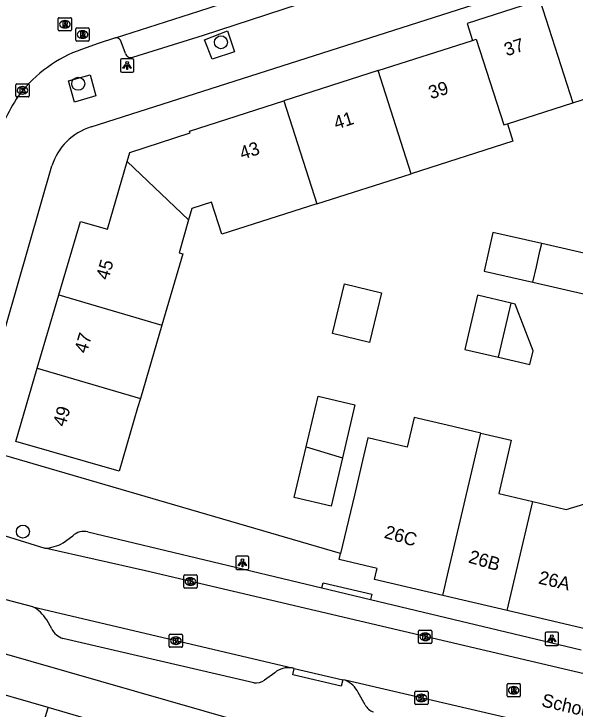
# Model space of a CAD drawing. Extents: x 159718 to 160783, y 383290 to 384030.
# Drawn here: x 160028.1 to 160070.4, y 383489.6 to 383542.1 of the extents above; entities that cross this region are included whole.
import ezdxf

# ---------------------------------------------------------------- set-up
doc = ezdxf.new("R2010")
doc.units = 0
for name, color, linetype in [('IMGEO_Boom', 7, 'Continuous'), ('IMGEO_Kolk', 7, 'Continuous'), ('IMGEO_Lichtpunt', 7, 'Continuous'), ('IMGEO_Openbare_ruimte_label', 7, 'Continuous'), ('IMGEO_Pand', 7, 'Continuous'), ('IMGEO_Pand_nummerreeks', 7, 'Continuous'), ('IMGEO_Rijbaan_lokaal_open', 7, 'Continuous'), ('IMGEO_Rioolput', 7, 'Continuous'), ('IMGEO_Voetpad_open', 7, 'Continuous')]:
    doc.layers.add(name, color=color, linetype=linetype)

msp = doc.modelspace()

# ---------------------------------------------------------------- linework, layer by layer
at = {"layer": 'IMGEO_Boom'}
for centre in [(160043.691, 383539.954), (160032.911, 383536.816), (160028.731, 383502.977)]:
    msp.add_circle(centre, 0.489, dxfattribs=at)
at = {"layer": 'IMGEO_Kolk'}
for p, q in [((160028.198, 383535.894), (160028.198, 383536.746)), ((160028.273, 383536.82), (160029.125, 383536.82)), ((160029.199, 383536.746), (160029.199, 383535.894)), ((160028.686, 383536.6), (160028.711, 383536.6)), ((160029.125, 383535.82), (160028.273, 383535.82)), ((160028.709, 383536.04), (160028.684, 383536.04)), ((160040.888, 383498.776), (160040.888, 383499.628)), ((160040.963, 383499.702), (160041.815, 383499.702)), ((160041.376, 383499.482), (160041.401, 383499.482)), ((160041.889, 383499.628), (160041.889, 383498.776)), ((160041.399, 383498.922), (160041.374, 383498.922)), ((160041.815, 383498.702), (160040.963, 383498.702)), ((160039.79, 383494.306), (160039.79, 383495.158)), ((160039.865, 383495.232), (160040.717, 383495.232)), ((160040.791, 383495.158), (160040.791, 383494.306)), ((160058.626, 383494.602), (160058.626, 383495.454)), ((160058.701, 383495.528), (160059.553, 383495.528)), ((160059.114, 383495.308), (160059.139, 383495.308)), ((160059.627, 383495.454), (160059.627, 383494.602)), ((160040.278, 383495.012), (160040.303, 383495.012)), ((160059.137, 383494.748), (160059.112, 383494.748)), ((160040.717, 383494.232), (160039.865, 383494.232)), ((160040.301, 383494.452), (160040.276, 383494.452)), ((160059.553, 383494.528), (160058.701, 383494.528)), ((160058.336, 383489.98), (160058.336, 383490.832)), ((160058.411, 383490.906), (160059.263, 383490.906)), ((160058.824, 383490.686), (160058.849, 383490.686)), ((160059.337, 383490.832), (160059.337, 383489.98)), ((160059.263, 383489.906), (160058.411, 383489.906)), ((160058.847, 383490.126), (160058.822, 383490.126))]:
    msp.add_line(p, q, dxfattribs=at)
for points in [[(160028.198, 383535.894), (160028.198, 383536.746)], [(160028.273, 383536.82), (160029.125, 383536.82)], [(160029.199, 383536.746), (160029.199, 383535.894)], [(160028.519, 383536.52), (160028.642, 383536.52), (160028.642, 383536.369), (160028.772, 383536.52), (160028.936, 383536.52), (160028.79, 383536.369), (160028.943, 383536.12), (160028.791, 383536.12), (160028.706, 383536.284), (160028.642, 383536.217), (160028.642, 383536.12), (160028.519, 383536.12), (160028.519, 383536.52)], [(160029.125, 383535.82), (160028.273, 383535.82)], [(160040.888, 383498.776), (160040.888, 383499.628)], [(160040.963, 383499.702), (160041.815, 383499.702)], [(160041.209, 383499.402), (160041.332, 383499.402), (160041.332, 383499.251), (160041.462, 383499.402), (160041.626, 383499.402), (160041.48, 383499.251), (160041.633, 383499.002), (160041.481, 383499.002), (160041.396, 383499.166), (160041.332, 383499.099), (160041.332, 383499.002), (160041.209, 383499.002), (160041.209, 383499.402)], [(160041.889, 383499.628), (160041.889, 383498.776)], [(160041.815, 383498.702), (160040.963, 383498.702)], [(160039.79, 383494.306), (160039.79, 383495.158)], [(160039.865, 383495.232), (160040.717, 383495.232)], [(160040.791, 383495.158), (160040.791, 383494.306)], [(160058.626, 383494.602), (160058.626, 383495.454)], [(160058.701, 383495.528), (160059.553, 383495.528)], [(160058.947, 383495.228), (160059.07, 383495.228), (160059.07, 383495.077), (160059.2, 383495.228), (160059.364, 383495.228), (160059.218, 383495.077), (160059.371, 383494.828), (160059.219, 383494.828), (160059.134, 383494.992), (160059.07, 383494.925), (160059.07, 383494.828), (160058.947, 383494.828), (160058.947, 383495.228)], [(160059.627, 383495.454), (160059.627, 383494.602)], [(160040.111, 383494.932), (160040.234, 383494.932), (160040.234, 383494.781), (160040.364, 383494.932), (160040.528, 383494.932), (160040.382, 383494.781), (160040.535, 383494.532), (160040.383, 383494.532), (160040.298, 383494.696), (160040.234, 383494.629), (160040.234, 383494.532), (160040.111, 383494.532), (160040.111, 383494.932)], [(160040.717, 383494.232), (160039.865, 383494.232)], [(160059.553, 383494.528), (160058.701, 383494.528)], [(160058.336, 383489.98), (160058.336, 383490.832)], [(160058.411, 383490.906), (160059.263, 383490.906)], [(160058.657, 383490.606), (160058.78, 383490.606), (160058.78, 383490.455), (160058.91, 383490.606), (160059.074, 383490.606), (160058.928, 383490.455), (160059.081, 383490.206), (160058.929, 383490.206), (160058.844, 383490.37), (160058.78, 383490.303), (160058.78, 383490.206), (160058.657, 383490.206), (160058.657, 383490.606)], [(160059.337, 383490.832), (160059.337, 383489.98)], [(160059.263, 383489.906), (160058.411, 383489.906)]]:
    msp.add_lwpolyline(points, dxfattribs=at)
for centre, start, end in [((160028.275, 383536.744), 91.552, 178.448), ((160028.275, 383536.744), 91.552, 178.448), ((160029.123, 383536.744), 1.552, 88.448), ((160029.123, 383536.744), 1.552, 88.448), ((160028.275, 383535.896), 181.552, 268.448), ((160028.275, 383535.896), 181.552, 268.448), ((160029.123, 383535.896), 271.552, 358.448), ((160029.123, 383535.896), 271.552, 358.448), ((160040.965, 383499.626), 91.552, 178.448), ((160040.965, 383499.626), 91.552, 178.448), ((160041.813, 383499.626), 1.552, 88.448), ((160041.813, 383499.626), 1.552, 88.448), ((160040.965, 383498.778), 181.552, 268.448), ((160040.965, 383498.778), 181.552, 268.448), ((160041.813, 383498.778), 271.552, 358.448), ((160041.813, 383498.778), 271.552, 358.448), ((160039.867, 383495.156), 91.552, 178.448), ((160039.867, 383495.156), 91.552, 178.448), ((160040.715, 383495.156), 1.552, 88.448), ((160040.715, 383495.156), 1.552, 88.448), ((160058.703, 383495.452), 91.552, 178.448), ((160058.703, 383495.452), 91.552, 178.448), ((160059.551, 383495.452), 1.552, 88.448), ((160059.551, 383495.452), 1.552, 88.448), ((160058.703, 383494.604), 181.552, 268.448), ((160058.703, 383494.604), 181.552, 268.448), ((160059.551, 383494.604), 271.552, 358.448), ((160059.551, 383494.604), 271.552, 358.448), ((160039.867, 383494.308), 181.552, 268.448), ((160039.867, 383494.308), 181.552, 268.448), ((160040.715, 383494.308), 271.552, 358.448), ((160040.715, 383494.308), 271.552, 358.448), ((160058.413, 383490.83), 91.552, 178.448), ((160058.413, 383490.83), 91.552, 178.448), ((160059.261, 383490.83), 1.552, 88.448), ((160059.261, 383490.83), 1.552, 88.448), ((160058.413, 383489.982), 181.552, 268.448), ((160058.413, 383489.982), 181.552, 268.448), ((160059.261, 383489.982), 271.552, 358.448), ((160059.261, 383489.982), 271.552, 358.448)]:
    msp.add_arc(centre, 0.0765, start, end, dxfattribs=at)
for centre, major_axis, ratio, start_param, end_param in [((160028.685, 383536.32), (-0.387, 0.002), 0.722429, 4.712389, 7.853982), ((160028.71, 383536.32), (-0.39, 0.002), 0.717154, 1.570796, 4.712389), ((160041.375, 383499.202), (-0.387, 0.002), 0.722429, 4.712389, 7.853982), ((160041.4, 383499.202), (-0.39, 0.002), 0.717154, 1.570796, 4.712389), ((160059.113, 383495.028), (-0.387, 0.002), 0.722429, 4.712389, 7.853982), ((160059.138, 383495.028), (-0.39, 0.002), 0.717154, 1.570796, 4.712389), ((160040.277, 383494.732), (-0.387, 0.002), 0.722429, 4.712389, 7.853982), ((160040.302, 383494.732), (-0.39, 0.002), 0.717154, 1.570796, 4.712389), ((160058.823, 383490.406), (-0.387, 0.002), 0.722429, 4.712389, 7.853982), ((160058.848, 383490.406), (-0.39, 0.002), 0.717154, 1.570796, 4.712389)]:
    msp.add_ellipse(centre, major_axis=major_axis, ratio=ratio, start_param=start_param, end_param=end_param, dxfattribs=at)
at = {"layer": 'IMGEO_Lichtpunt'}
for p, q in [((160036.106, 383538.605), (160036.106, 383537.798)), ((160036.106, 383538.605), (160036.106, 383537.798)), ((160037.008, 383538.7), (160036.2, 383538.7)), ((160037.008, 383538.7), (160036.2, 383538.7)), ((160037.102, 383537.798), (160037.102, 383538.605)), ((160037.102, 383537.798), (160037.102, 383538.605)), ((160036.2, 383537.704), (160037.008, 383537.704)), ((160036.2, 383537.704), (160037.008, 383537.704)), ((160044.813, 383501.024), (160044.813, 383500.217)), ((160044.813, 383501.024), (160044.813, 383500.217)), ((160045.715, 383501.119), (160044.907, 383501.119)), ((160045.715, 383501.119), (160044.907, 383501.119)), ((160045.809, 383500.217), (160045.809, 383501.024)), ((160045.809, 383500.217), (160045.809, 383501.024)), ((160044.907, 383500.123), (160045.715, 383500.123)), ((160044.907, 383500.123), (160045.715, 383500.123)), ((160068.189, 383495.272), (160068.189, 383494.465)), ((160068.189, 383495.272), (160068.189, 383494.465)), ((160069.091, 383495.367), (160068.283, 383495.367)), ((160069.091, 383495.367), (160068.283, 383495.367)), ((160069.185, 383494.465), (160069.185, 383495.272)), ((160069.185, 383494.465), (160069.185, 383495.272)), ((160068.283, 383494.371), (160069.091, 383494.371)), ((160068.283, 383494.371), (160069.091, 383494.371))]:
    msp.add_line(p, q, dxfattribs=at)
for points in [[(160036.48, 383538.269), (160036.519, 383538.241), (160036.331, 383537.979), (160036.293, 383538.006), (160036.48, 383538.269)], [(160036.582, 383538.221), (160036.629, 383538.221), (160036.629, 383537.899), (160036.582, 383537.899), (160036.582, 383538.221)], [(160036.692, 383538.241), (160036.73, 383538.268), (160036.917, 383538.006), (160036.878, 383537.978), (160036.692, 383538.241)], [(160045.187, 383500.688), (160045.226, 383500.66), (160045.038, 383500.398), (160045, 383500.425), (160045.187, 383500.688)], [(160045.289, 383500.64), (160045.336, 383500.64), (160045.336, 383500.318), (160045.289, 383500.318), (160045.289, 383500.64)], [(160045.399, 383500.66), (160045.437, 383500.687), (160045.624, 383500.425), (160045.585, 383500.397), (160045.399, 383500.66)], [(160068.563, 383494.936), (160068.602, 383494.908), (160068.414, 383494.646), (160068.376, 383494.673), (160068.563, 383494.936)], [(160068.665, 383494.888), (160068.712, 383494.888), (160068.712, 383494.566), (160068.665, 383494.566), (160068.665, 383494.888)], [(160068.775, 383494.908), (160068.813, 383494.935), (160069, 383494.673), (160068.961, 383494.645), (160068.775, 383494.908)]]:
    msp.add_lwpolyline(points, dxfattribs=at)
for centre in [(160036.605, 383538.403), (160045.312, 383500.822), (160068.688, 383495.07)]:
    msp.add_circle(centre, 0.0994, dxfattribs=at)
for centre, start, end in [((160036.2, 383538.605), 90, 180), ((160036.2, 383538.605), 90, 180), ((160037.008, 383538.605), 0, 90), ((160037.008, 383538.605), 0, 90), ((160036.2, 383537.798), 180, 270), ((160036.2, 383537.798), 180, 270), ((160037.008, 383537.798), 270, 0), ((160037.008, 383537.798), 270, 360), ((160044.907, 383501.024), 90, 180), ((160044.907, 383501.024), 90, 180), ((160045.715, 383501.024), 0, 90), ((160045.715, 383501.024), 0, 90), ((160044.907, 383500.217), 180, 270), ((160044.907, 383500.217), 180, 270), ((160045.715, 383500.217), 270, 0), ((160045.715, 383500.217), 270, 360), ((160068.283, 383495.272), 90, 180), ((160068.283, 383495.272), 90, 180), ((160069.091, 383495.272), 0, 90), ((160069.091, 383495.272), 0, 90), ((160068.283, 383494.465), 180, 270), ((160068.283, 383494.465), 180, 270), ((160069.091, 383494.465), 270, 0), ((160069.091, 383494.465), 270, 360)]:
    msp.add_arc(centre, 0.0946, start, end, dxfattribs=at)
at = {"layer": 'IMGEO_Pand'}
for points in [[(160067.778, 383543.135), (160062.288, 383541.377), (160062.699, 383540.092)], [(160067.778, 383543.135), (160070.266, 383535.373)], [(160055.572, 383537.809), (160062.699, 383540.092)], [(160062.699, 383540.092), (160062.979, 383540.182), (160065.052, 383533.703), (160065.334, 383533.793)], [(160055.572, 383537.809), (160048.445, 383535.526)], [(160058.067, 383530.021), (160055.572, 383537.809)], [(160070.266, 383535.373), (160075.835, 383537.157)], [(160036.602, 383530.949), (160036.8, 383531.636), (160041.364, 383533.098), (160041.318, 383533.243), (160048.445, 383535.526)], [(160048.445, 383535.526), (160050.94, 383527.738)], [(160065.334, 383533.793), (160070.266, 383535.373)], [(160065.334, 383533.793), (160065.753, 383532.483), (160058.067, 383530.021)], [(160031.45, 383520.875), (160033.078, 383526.419), (160035.124, 383525.827), (160036.602, 383530.949)], [(160041.245, 383526.528), (160036.602, 383530.949)], [(160050.94, 383527.738), (160058.067, 383530.021)], [(160050.94, 383527.738), (160043.768, 383525.44), (160042.988, 383527.874), (160041.496, 383527.396), (160041.245, 383526.528)], [(160041.245, 383526.528), (160040.53, 383524.048), (160040.811, 383523.967), (160039.234, 383518.588)], [(160067.93, 383524.737), (160064.232, 383525.574), (160063.571, 383522.653), (160067.247, 383521.821)], [(160067.247, 383521.821), (160067.521, 383522.989), (160067.794, 383524.157), (160067.93, 383524.737)], [(160067.247, 383521.821), (160071.314, 383520.9), (160071.976, 383523.821), (160068.255, 383524.663), (160067.93, 383524.737)], [(160054.91, 383517.277), (160052.119, 383517.954), (160053.028, 383521.705), (160055.82, 383521.028), (160054.91, 383517.277)], [(160029.821, 383515.332), (160031.45, 383520.875)], [(160031.45, 383520.875), (160039.234, 383518.588)], [(160065.626, 383520.239), (160063.076, 383520.837), (160062.118, 383516.747), (160064.668, 383516.15)], [(160064.668, 383516.15), (160065.626, 383520.239)], [(160064.668, 383516.15), (160067.028, 383515.597), (160067.273, 383516.644), (160065.911, 383520.172), (160065.626, 383520.239)], [(160039.234, 383518.588), (160037.61, 383513.045)], [(160037.61, 383513.045), (160037.401, 383512.333), (160035.994, 383507.534), (160028.193, 383509.788), (160029.821, 383515.332)], [(160029.821, 383515.332), (160037.61, 383513.045)], [(160050.123, 383509.369), (160051.026, 383513.216), (160053.81, 383512.563), (160052.871, 383508.562)], [(160063.327, 383510.425), (160060.77, 383511.024), (160058.284, 383511.606), (160057.756, 383509.353), (160054.783, 383510.049), (160054.383, 383508.345), (160053.771, 383505.735), (160052.735, 383501.318)], [(160060.461, 383498.149), (160060.893, 383500), (160063.327, 383510.425)], [(160063.327, 383510.425), (160065.622, 383509.887), (160064.676, 383505.849), (160067.254, 383505.244)], [(160052.871, 383508.562), (160052.014, 383504.906), (160049.229, 383505.559), (160050.123, 383509.369)], [(160050.123, 383509.369), (160052.871, 383508.562)], [(160065.323, 383497.009), (160066.024, 383500), (160067.254, 383505.244)], [(160067.254, 383505.244), (160069.762, 383504.656), (160072.014, 383505.337), (160076.795, 383504.216), (160075.929, 383500.52), (160075.807, 383500), (160075.028, 383496.679)], [(160060.461, 383498.149), (160055.301, 383499.358), (160055.451, 383500), (160055.497, 383500.195), (160052.629, 383500.867), (160052.735, 383501.318)], [(160065.323, 383497.009), (160060.461, 383498.149)], [(160075.028, 383496.679), (160074.787, 383495.652), (160071.598, 383496.4), (160071.406, 383495.583), (160065.323, 383497.009)], [(160030.628, 383489.679), (160025.202, 383491.251)], [(160028.375, 383481.907), (160030.628, 383489.679)], [(160036.055, 383488.106), (160030.628, 383489.679)]]:
    msp.add_lwpolyline(points, dxfattribs=at)
at = {"layer": 'IMGEO_Rijbaan_lokaal_open'}
for points in [[(160035.725, 383540.291), (160042.026, 383542.301), (160064.442, 383549.589), (160069.082, 383551.097)], [(160035.725, 383540.291), (160034.409, 383539.853), (160033.517, 383539.537)], [(160025.287, 383503.349), (160025.553, 383503.261), (160025.764, 383503.184), (160026.229, 383503.016), (160030.39, 383501.718)], [(160115.615, 383481.783), (160037.998, 383500), (160030.39, 383501.718)], [(160029.484, 383497.298), (160026.851, 383497.979), (160023.952, 383498.899)], [(160029.484, 383497.298), (160049.062, 383492.672)], [(160049.223, 383492.632), (160049.062, 383492.672)], [(160049.223, 383492.632), (160052.896, 383491.782)], [(160053.073, 383491.741), (160052.896, 383491.782)], [(160075.473, 383486.534), (160053.073, 383491.741)]]:
    msp.add_lwpolyline(points, dxfattribs=at)
for centre, radius, start, end in [((160036.727, 383529.514), 10.525, 107.7558, 139.7066), ((160038.815, 383528.78), 12.617, 143.2996, 162.9268)]:
    msp.add_arc(centre, radius, start, end, dxfattribs=at)
at = {"layer": 'IMGEO_Rioolput'}
for p, q in [((160031.408, 383540.886), (160031.408, 383541.738)), ((160031.483, 383541.812), (160032.335, 383541.812)), ((160031.896, 383541.592), (160031.921, 383541.592)), ((160032.409, 383541.738), (160032.409, 383540.886)), ((160031.919, 383541.032), (160031.894, 383541.032)), ((160032.737, 383540.111), (160032.737, 383540.963)), ((160032.812, 383541.037), (160033.664, 383541.037)), ((160033.738, 383540.963), (160033.738, 383540.111)), ((160032.335, 383540.812), (160031.483, 383540.812)), ((160033.225, 383540.817), (160033.25, 383540.817)), ((160033.664, 383540.037), (160032.812, 383540.037)), ((160033.248, 383540.257), (160033.223, 383540.257)), ((160065.382, 383491.485), (160066.234, 383491.485)), ((160065.307, 383490.559), (160065.307, 383491.411)), ((160065.795, 383491.265), (160065.82, 383491.265)), ((160066.308, 383491.411), (160066.308, 383490.559)), ((160066.234, 383490.485), (160065.382, 383490.485)), ((160065.818, 383490.705), (160065.793, 383490.705))]:
    msp.add_line(p, q, dxfattribs=at)
for points in [[(160031.408, 383540.886), (160031.408, 383541.738)], [(160031.483, 383541.812), (160032.335, 383541.812)], [(160031.997, 383541.51), (160031.745, 383541.512), (160031.745, 383541.112)], [(160031.923, 383541.431), (160031.869, 383541.431), (160031.869, 383541.35)], [(160032.409, 383541.738), (160032.409, 383540.886)], [(160031.745, 383541.112), (160031.869, 383541.112), (160031.869, 383541.274), (160031.88, 383541.274)], [(160031.869, 383541.35), (160031.921, 383541.35)], [(160031.927, 383541.245), (160031.998, 383541.112), (160032.138, 383541.112), (160032.073, 383541.238)], [(160032.737, 383540.111), (160032.737, 383540.963)], [(160032.812, 383541.037), (160033.664, 383541.037)], [(160033.738, 383540.963), (160033.738, 383540.111)], [(160032.335, 383540.812), (160031.483, 383540.812)], [(160033.326, 383540.735), (160033.074, 383540.737), (160033.074, 383540.337)], [(160033.074, 383540.337), (160033.198, 383540.337), (160033.198, 383540.499), (160033.209, 383540.499)], [(160033.252, 383540.656), (160033.198, 383540.656), (160033.198, 383540.575)], [(160033.198, 383540.575), (160033.25, 383540.575)], [(160033.256, 383540.47), (160033.327, 383540.337), (160033.467, 383540.337), (160033.402, 383540.463)], [(160033.664, 383540.037), (160032.812, 383540.037)], [(160065.382, 383491.485), (160066.234, 383491.485)], [(160065.307, 383490.559), (160065.307, 383491.411)], [(160065.896, 383491.183), (160065.644, 383491.185), (160065.644, 383490.785)], [(160065.644, 383490.785), (160065.768, 383490.785), (160065.768, 383490.947), (160065.779, 383490.947)], [(160065.822, 383491.104), (160065.768, 383491.104), (160065.768, 383491.023)], [(160065.768, 383491.023), (160065.82, 383491.023)], [(160066.308, 383491.411), (160066.308, 383490.559)], [(160066.234, 383490.485), (160065.382, 383490.485)], [(160065.826, 383490.918), (160065.897, 383490.785), (160066.037, 383490.785), (160065.972, 383490.911)]]:
    msp.add_lwpolyline(points, dxfattribs=at)
for centre, radius, start, end in [((160031.485, 383541.736), 0.0765, 91.552, 178.448), ((160031.485, 383541.736), 0.0765, 91.552, 178.448), ((160031.905, 383541.539), 0.19, 274.7715, 282.9687), ((160031.929, 383541.335), 0.0964, 77.0061, 93.1865), ((160031.943, 383541.392), 0.0378, 276.6634, 79.6772), ((160031.996, 383541.4), 0.109, 350.3612, 89.416), ((160031.994, 383541.4), 0.112, 277.5842, 350.9817), ((160032.333, 383541.736), 0.0765, 1.552, 88.448), ((160032.333, 383541.736), 0.0765, 1.552, 88.448), ((160031.485, 383540.888), 0.0765, 181.552, 268.448), ((160031.485, 383540.888), 0.0765, 181.552, 268.448), ((160031.879, 383541.221), 0.0533, 26.0293, 88.6989), ((160031.978, 383541.185), 0.108, 29.5134, 73.7905), ((160032.333, 383540.888), 0.0765, 271.552, 358.448), ((160032.333, 383540.888), 0.0765, 271.552, 358.448), ((160032.814, 383540.961), 0.0765, 91.552, 178.448), ((160032.814, 383540.961), 0.0765, 91.552, 178.448), ((160033.662, 383540.961), 0.0765, 1.552, 88.448), ((160033.662, 383540.961), 0.0765, 1.552, 88.448), ((160033.208, 383540.446), 0.0533, 26.0293, 88.6989), ((160033.234, 383540.764), 0.19, 274.7715, 282.9687), ((160033.258, 383540.56), 0.0964, 77.0061, 93.1865), ((160033.272, 383540.617), 0.0378, 276.6634, 79.6772), ((160033.325, 383540.625), 0.109, 350.3612, 89.416), ((160033.323, 383540.625), 0.112, 277.5842, 350.9817), ((160033.307, 383540.41), 0.108, 29.5134, 73.7905), ((160032.814, 383540.113), 0.0765, 181.552, 268.448), ((160032.814, 383540.113), 0.0765, 181.552, 268.448), ((160033.662, 383540.113), 0.0765, 271.552, 358.448), ((160033.662, 383540.113), 0.0765, 271.552, 358.448), ((160065.384, 383491.409), 0.0765, 91.552, 178.448), ((160065.384, 383491.409), 0.0765, 91.552, 178.448), ((160066.232, 383491.409), 0.0765, 1.552, 88.448), ((160066.232, 383491.409), 0.0765, 1.552, 88.448), ((160065.778, 383490.894), 0.0533, 26.0293, 88.6989), ((160065.804, 383491.212), 0.19, 274.7715, 282.9687), ((160065.828, 383491.008), 0.0964, 77.0061, 93.1865), ((160065.842, 383491.065), 0.0378, 276.6634, 79.6772), ((160065.895, 383491.073), 0.109, 350.3612, 89.416), ((160065.893, 383491.073), 0.112, 277.5842, 350.9817), ((160065.877, 383490.858), 0.108, 29.5134, 73.7905), ((160065.384, 383490.561), 0.0765, 181.552, 268.448), ((160065.384, 383490.561), 0.0765, 181.552, 268.448), ((160066.232, 383490.561), 0.0765, 271.552, 358.448), ((160066.232, 383490.561), 0.0765, 271.552, 358.448)]:
    msp.add_arc(centre, radius, start, end, dxfattribs=at)
for centre, major_axis, ratio, start_param, end_param in [((160031.895, 383541.312), (-0.387, 0.002), 0.722429, 4.712389, 7.853982), ((160031.92, 383541.312), (-0.39, 0.002), 0.717154, 1.570796, 4.712389), ((160033.224, 383540.537), (-0.387, 0.002), 0.722429, 4.712389, 7.853982), ((160033.249, 383540.537), (-0.39, 0.002), 0.717154, 1.570796, 4.712389), ((160065.794, 383490.985), (-0.387, 0.002), 0.722429, 4.712389, 7.853982), ((160065.819, 383490.985), (-0.39, 0.002), 0.717154, 1.570796, 4.712389)]:
    msp.add_ellipse(centre, major_axis=major_axis, ratio=ratio, start_param=start_param, end_param=end_param, dxfattribs=at)
at = {"layer": 'IMGEO_Voetpad_open'}
for points in [[(160095.58, 383557.751), (160079.967, 383552.694), (160065.185, 383547.935), (160042.339, 383540.466), (160037.012, 383538.807)], [(160033.881, 383533.551), (160079.052, 383548.02), (160078.122, 383550.634), (160081.748, 383551.798)], [(160044.719, 383539.234), (160043.025, 383538.681), (160042.442, 383540.145), (160044.181, 383540.826), (160044.719, 383539.234)], [(160036.478, 383539.112), (160036.146, 383539.986)], [(160034.25, 383535.894), (160032.62, 383535.439), (160032.18, 383537.04), (160033.809, 383537.495), (160034.25, 383535.894)], [(160024.822, 383509.46), (160030.923, 383530.606)], [(160052.735, 383501.318), (160024.822, 383509.46)], [(160031.764, 383502.122), (160032.494, 383502.661)], [(160033.63, 383502.95), (160051.319, 383498.726)], [(160051.319, 383498.726), (160051.408, 383499.106), (160055.09, 383498.247), (160054.996, 383497.847)], [(160051.319, 383498.726), (160054.996, 383497.847)], [(160054.996, 383497.847), (160070.904, 383494.048)], [(160030.908, 383495.619), (160030.528, 383496.317)], [(160018.953, 383496.159), (160052.755, 383486.447)], [(160046.177, 383491.555), (160031.757, 383494.907)], [(160052.896, 383491.782), (160052.784, 383491.295), (160049.111, 383492.145), (160049.223, 383492.632)], [(160047.76, 383492.313), (160046.992, 383491.741)], [(160054.596, 383489.874), (160054.062, 383490.807)]]:
    msp.add_lwpolyline(points, dxfattribs=at)
for centre, radius, start, end in [((160035.777, 383539.92), 0.375, 10.1312, 98.0247), ((160036.896, 383539.223), 0.432, 194.9322, 285.6011), ((160035.216, 383529.252), 4.502, 107.254, 162.4937), ((160033.328, 383501.759), 1.229, 75.7807, 132.7659), ((160030.215, 383504.851), 3.138, 273.1941, 299.5759), ((160028.149, 383494.832), 2.804, 31.9841, 61.5798), ((160032.145, 383496.232), 1.38, 206.3512, 253.6801), ((160048.793, 383491.109), 1.586, 80.2228, 130.6074), ((160046.35, 383492.674), 1.133, 261.2017, 304.5101), ((160052.35, 383489.984), 1.9, 25.6591, 67.6175), ((160055.54, 383490.355), 1.059, 206.9835, 251.8447)]:
    msp.add_arc(centre, radius, start, end, dxfattribs=at)

# ---------------------------------------------------------------- texts
at = {"layer": 'IMGEO_Openbare_ruimte_label'}
msp.add_text('Schouwbroekseweg', height=1, rotation=346.8251, dxfattribs=at).set_placement((160067.851, 383489.783))
at = {"layer": 'IMGEO_Pand_nummerreeks'}
for s, rotation, p in [('37', 17.7607, (160065.274, 383538.889)), ('39', 17.763, (160059.559, 383535.642)), ('41', 17.763, (160052.4, 383533.348)), ('43', 17.7619, (160045.29, 383531.071)), ('45', 73.631, (160035.178, 383521.93)), ('47', 73.631, (160033.55, 383516.386)), ('49', 73.631, (160031.922, 383510.843)), ('26C', 343.7395, (160055.966, 383502.522)), ('26B', 343.7389, (160062.329, 383500.65)), ('26A', 346.8067, (160067.62, 383499.06))]:
    msp.add_text(s, height=1, rotation=rotation, dxfattribs=at).set_placement(p)

doc.saveas('drawing.dxf')
